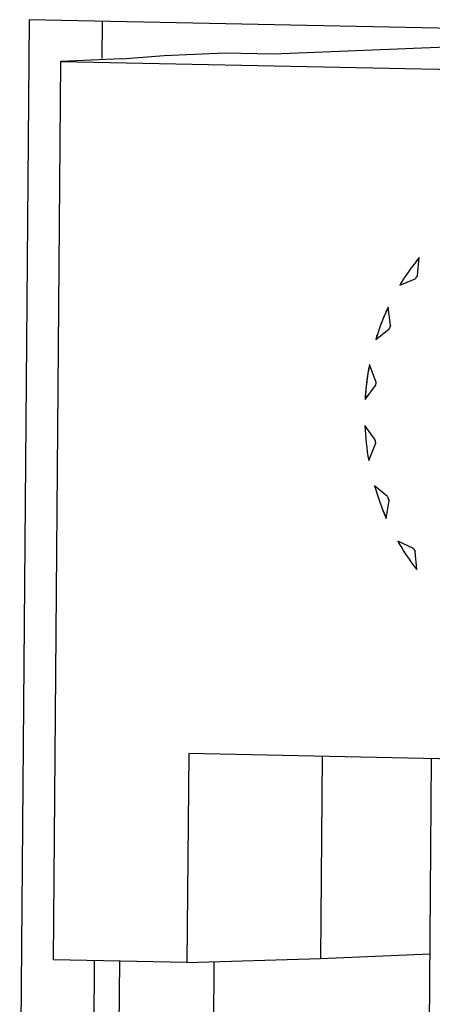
# Model space of a CAD drawing. Header units: millimetres. Extents: x 0 to 1750, y -1720 to 477.
# Tile 257 of 317: x 936.96 to 939.99, y -816.72 to -809.47. Entities that reach past the tile are written whole.
import ezdxf

# ---------------------------------------------------------------- set-up
doc = ezdxf.new("R2010")
doc.units = ezdxf.units.MM
doc.header["$LTSCALE"] = 92.51
for name, color, linetype in [('101300786_14DXF_CONTINUOUS_LINE', 7, 'CONTINUOUS'), ('101300786_DXF_CONTINUOUS_LINE', 7, 'CONTINUOUS'), ('DE-11-072043DXF_CONTINUOUS_LINE', 7, 'CONTINUOUS')]:
    doc.layers.add(name, color=color, linetype=linetype)

msp = doc.modelspace()

# ---------------------------------------------------------------- linework, layer by layer
at = {"layer": '101300786_14DXF_CONTINUOUS_LINE'}
for p, q in [((938.8235, -809.7182), (942.2466, -809.5744)), ((937.7053, -809.7539), (938.0185, -809.7295)), ((938.0185, -809.7295), (938.4658, -809.7107)), ((938.4658, -809.7107), (938.8235, -809.7182)), ((937.2035, -816.3903), (937.2581, -809.7727)), ((937.7053, -809.7539), (937.2581, -809.7727)), ((937.2581, -809.7727), (944.4129, -809.9215)), ((939.8843, -811.3503), (939.8978, -811.2172)), ((939.7547, -811.4202), (939.8672, -811.3745)), ((939.6855, -811.7171), (939.6677, -811.5843)), ((939.5768, -811.8223), (939.6746, -811.7455)), ((939.5788, -812.1298), (939.531, -812.0063)), ((939.4985, -812.2631), (939.575, -812.1605)), ((939.5717, -812.5603), (939.497, -812.4546)), ((939.5252, -812.7126), (939.575, -812.5911)), ((939.6645, -812.9793), (939.568, -812.8985)), ((939.6549, -813.1402), (939.6748, -813.0081)), ((939.8508, -813.3581), (939.7392, -813.3078)), ((939.8789, -813.5167), (939.8675, -813.383)), ((938.2, -814.8714), (938.1873, -816.4108)), ((943.1189, -814.9737), (938.2, -814.8714)), ((939.1835, -814.8918), (939.1713, -816.3807)), ((939.8215, -835.1204), (939.9882, -814.9086)), ((938.1873, -816.4108), (937.2035, -816.3903)), ((937.677, -818.3675), (937.6932, -816.4005)), ((938.1873, -816.4108), (939.1713, -816.3807)), ((938.3721, -818.382), (938.3884, -816.4047)), ((939.1713, -816.3807), (939.9764, -816.3469))]:
    msp.add_line(p, q, dxfattribs=at)
for centre, radius, start, end in [((941.1952, -812.2924), 1.6143, 144.29725, 145.34897), ((941.3072, -812.3525), 1.7418, 158.60451, 159.60426), ((941.3885, -812.374), 1.8261, 172.31489, 173.28363), ((941.4223, -812.3747), 1.927, 182.37432, 190.09763), ((941.4046, -812.3756), 1.8422, 185.75442, 186.71753), ((941.3494, -812.3897), 1.7851, 199.28499, 200.26852), ((941.2491, -812.4411), 1.6721, 213.25714, 214.2845)]:
    msp.add_arc(centre, radius, start, end, dxfattribs=at)
for points, knots in [([(939.8978, -811.2172), (939.8848, -811.2331), (939.8333, -811.298), (939.7868, -811.3668), (939.7547, -811.4202)], [0, 0, 0, 0, 0.248546, 1, 1, 1, 1]), ([(939.6677, -811.5843), (939.6588, -811.6034), (939.6244, -811.6811), (939.5954, -811.7612), (939.5768, -811.8223)], [0, 0, 0, 0, 0.248901, 1, 1, 1, 1]), ([(939.531, -812.0063), (939.5268, -812.0274), (939.5117, -812.1124), (939.5023, -812.1984), (939.4985, -812.2631)], [0, 0, 0, 0, 0.249515, 1, 1, 1, 1]), ([(939.568, -812.8985), (939.5738, -812.9191), (939.5986, -813.0011), (939.629, -813.0814), (939.6549, -813.1402)], [0, 0, 0, 0, 0.250944, 1, 1, 1, 1]), ([(939.7392, -813.3078), (939.7496, -813.3261), (939.7924, -813.3982), (939.8403, -813.4672), (939.8789, -813.5167)], [0, 0, 0, 0, 0.251468, 1, 1, 1, 1])]:
    msp.add_open_spline(points, degree=3, knots=knots, dxfattribs=at)
at = {"layer": '101300786_DXF_CONTINUOUS_LINE'}
for p, q in [((938.8235, -809.7182), (942.2466, -809.5744)), ((937.7053, -809.7539), (938.0185, -809.7295)), ((938.0185, -809.7295), (938.4658, -809.7107)), ((938.4658, -809.7107), (938.8235, -809.7182)), ((937.2035, -816.3903), (937.2581, -809.7727)), ((937.7053, -809.7539), (937.2581, -809.7727)), ((937.2581, -809.7727), (944.4129, -809.9215)), ((939.8843, -811.3503), (939.8978, -811.2172)), ((939.7547, -811.4202), (939.8672, -811.3745)), ((939.6855, -811.7171), (939.6677, -811.5843)), ((939.5768, -811.8223), (939.6746, -811.7455)), ((939.5788, -812.1298), (939.531, -812.0063)), ((939.4985, -812.2631), (939.575, -812.1605)), ((939.5717, -812.5603), (939.497, -812.4546)), ((939.5252, -812.7126), (939.575, -812.5911)), ((939.6645, -812.9793), (939.568, -812.8985)), ((939.6549, -813.1402), (939.6748, -813.0081)), ((939.8508, -813.3581), (939.7392, -813.3078)), ((939.8789, -813.5167), (939.8675, -813.383)), ((938.2, -814.8714), (938.1873, -816.4108)), ((943.1189, -814.9737), (938.2, -814.8714)), ((939.1835, -814.8918), (939.1713, -816.3807)), ((939.8215, -835.1204), (939.9882, -814.9086)), ((938.1873, -816.4108), (937.2035, -816.3903)), ((937.677, -818.3675), (937.6932, -816.4005)), ((938.1873, -816.4108), (939.1713, -816.3807)), ((938.3721, -818.382), (938.3884, -816.4047)), ((939.1713, -816.3807), (939.9764, -816.3469))]:
    msp.add_line(p, q, dxfattribs=at)
for centre, radius, start, end in [((941.1952, -812.2924), 1.6143, 144.29725, 145.34897), ((941.3072, -812.3525), 1.7418, 158.60451, 159.60426), ((941.4056, -812.3736), 1.9102, 168.9151, 176.68342), ((941.3885, -812.374), 1.8261, 172.31489, 173.28363), ((941.4223, -812.3747), 1.927, 182.37432, 190.09763), ((941.4046, -812.3756), 1.8422, 185.75442, 186.71753), ((941.3646, -812.3889), 1.8675, 195.83359, 203.71992), ((941.3494, -812.3897), 1.7851, 199.28499, 200.26852), ((941.2491, -812.4411), 1.6721, 213.25714, 214.2845)]:
    msp.add_arc(centre, radius, start, end, dxfattribs=at)
for points, knots in [([(939.8978, -811.2172), (939.8848, -811.2331), (939.8333, -811.298), (939.7868, -811.3668), (939.7547, -811.4202)], [0, 0, 0, 0, 0.248546, 1, 1, 1, 1]), ([(939.6677, -811.5843), (939.6409, -811.6419), (939.6092, -811.721), (939.5831, -811.8018), (939.5768, -811.8223)], [0, 0, 0, 0, 0.748801, 1, 1, 1, 1]), ([(939.7392, -813.3078), (939.7496, -813.3261), (939.7924, -813.3982), (939.8403, -813.4672), (939.8789, -813.5167)], [0, 0, 0, 0, 0.251468, 1, 1, 1, 1])]:
    msp.add_open_spline(points, degree=3, knots=knots, dxfattribs=at)
at = {"layer": 'DE-11-072043DXF_CONTINUOUS_LINE'}
for p, q in [((937.0256, -809.4658), (936.9557, -817.9328)), ((944.717, -809.6258), (937.0256, -809.4658)), ((937.562, -809.4769), (937.5598, -809.7527)), ((937.505, -816.3966), (937.4925, -817.9103))]:
    msp.add_line(p, q, dxfattribs=at)

doc.saveas('drawing.dxf')
